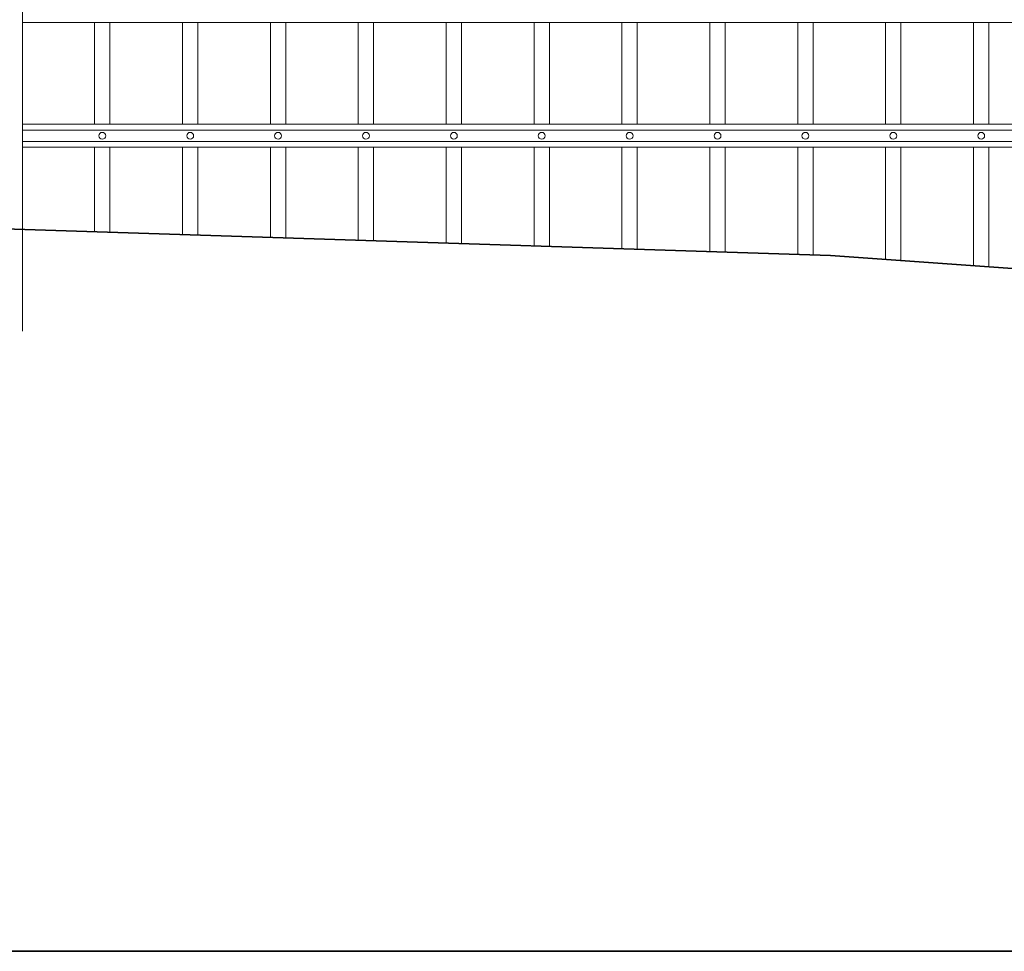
# Model space of a CAD drawing. Header units: millimetres. Extents: x 6567289036 to 6568990308, y 5976640423 to 5977332400.
# Tile 257 of 334: x 6568271879 to 6568273153, y 5976807281 to 5976808486. Entities that reach past the tile are written whole.
import ezdxf

# ---------------------------------------------------------------- set-up
doc = ezdxf.new("R2010")
doc.units = ezdxf.units.MM
doc.layers.add('01_widok', color=7, linetype='Continuous', lineweight=13)

# ---------------------------------------------------------------- blocks, each defined once
blk = doc.blocks.new('A$C6D0402AF')
at = {"layer": '01_widok'}
for p, q in [((2.57, 0.4342), (0.06, 0.4342)), ((0.155, 0.4342), (0.155, 0.301)), ((0.175, 0.4342), (0.175, 0.301)), ((0.27, 0.4342), (0.27, 0.301)), ((0.29, 0.4342), (0.29, 0.301)), ((0.385, 0.4342), (0.385, 0.301)), ((0.405, 0.4342), (0.405, 0.301)), ((0.5, 0.4342), (0.5, 0.301)), ((0.52, 0.4342), (0.52, 0.301)), ((0.615, 0.4342), (0.615, 0.301)), ((0.635, 0.4342), (0.635, 0.301)), ((0.73, 0.4342), (0.73, 0.301)), ((0.75, 0.4342), (0.75, 0.301)), ((0.845, 0.4342), (0.845, 0.301)), ((0.865, 0.4342), (0.865, 0.301)), ((0.96, 0.4342), (0.96, 0.301)), ((0.98, 0.4342), (0.98, 0.301)), ((1.075, 0.4342), (1.075, 0.301)), ((1.095, 0.4342), (1.095, 0.301)), ((1.19, 0.4342), (1.19, 0.301)), ((1.21, 0.4342), (1.21, 0.301)), ((1.305, 0.4342), (1.305, 0.301)), ((1.325, 0.4342), (1.325, 0.301)), ((0.06, 0.301), (2.57, 0.301)), ((2.57, 0.301), (0.06, 0.301)), ((2.57, 0.2935), (0.06, 0.2935)), ((2.57, 0.2785), (0.06, 0.2785)), ((2.57, 0.271), (0.06, 0.271)), ((0.06, 0.271), (2.57, 0.271))]:
    blk.add_line(p, q, dxfattribs=at)
blk.add_lwpolyline([(0.175, 0.4342), (0.175, 0.301)], dxfattribs=at)
blk.add_lwpolyline([(0.175, 0.4342), (0.175, 0.301)], dxfattribs=at)
for centre in [(0.165, 0.286), (0.28, 0.286), (0.395, 0.286), (0.51, 0.286), (0.625, 0.286), (0.74, 0.286), (0.855, 0.286), (0.97, 0.286), (1.085, 0.286), (1.2, 0.286), (1.315, 0.286)]:
    blk.add_circle(centre, 0.0045, dxfattribs=at)
blk = doc.blocks.new('A$C6613173D')
at = {"layer": '01_widok'}
for p, q in [((0.3506, 0.2704), (0.3386, 0.2704)), ((0.3506, 0.2704), (0.3626, 0.2704)), ((0.3506, 0.2624), (0.3386, 0.2624)), ((0.3506, 0.2624), (0.3626, 0.2624)), ((0.3506, 0.2444), (0.3243, 0.2444)), ((0.3244, 0.2404), (0.3243, 0.2444)), ((0.3506, 0.2444), (0.3769, 0.2444)), ((0.3769, 0.2404), (0.3769, 0.2444)), ((0.3206, 0.2384), (0.3206, 0.2334)), ((0.3506, 0.2404), (0.3226, 0.2404)), ((0.3506, 0.2314), (0.3226, 0.2314)), ((0.3506, 0.2404), (0.3786, 0.2404)), ((0.3506, 0.2314), (0.3786, 0.2314)), ((0.3806, 0.2384), (0.3806, 0.2334)), ((0.3506, 0.2164), (0.3356, 0.2164)), ((0.3356, 0.2164), (0.3386, 0.2134)), ((0.3506, 0.2134), (0.3386, 0.2134)), ((0.3386, 0.1684), (0.3386, 0.2134)), ((0.3506, 0.2164), (0.3656, 0.2164)), ((0.3506, 0.2134), (0.3626, 0.2134)), ((0.3656, 0.2164), (0.3626, 0.2134)), ((0.3626, 0.1684), (0.3626, 0.2134)), ((0.3506, 0.1684), (0.3386, 0.1684)), ((0.3506, 0.1684), (0.3626, 0.1684)), ((0.3506, 0.1434), (0.3386, 0.1434)), ((0.3386, 0.1434), (0.3386, 0.0994)), ((0.3506, 0.1434), (0.3626, 0.1434)), ((0.3626, 0.1434), (0.3626, 0.0994)), ((0.3206, 0.0994), (0.3806, 0.0994)), ((0.3206, 0.0994), (0.3206, -1.2522)), ((0.3806, 0.0994), (0.3806, -1.2522))]:
    blk.add_line(p, q, dxfattribs=at)
blk.add_lwpolyline([(0.3386, 0.0994), (0.3626, 0.0994)], dxfattribs=at)
for centre, radius, start, end in [((0.3511, 0.2938), 0.0266, 90.9691, 242.0394), ((0.3502, 0.2938), 0.0266, 297.9606, 89.0309), ((0.3398, 0.2664), 0.00417, 106.2602, 253.7398), ((0.3614, 0.2664), 0.00417, 286.2602, 73.7398), ((0.3226, 0.2384), 0.002, 90, 180), ((0.3226, 0.2334), 0.002, 180, 270), ((0.3786, 0.2384), 0.002, 0, 90), ((0.3786, 0.2334), 0.002, 270, 0), ((0.3391, 0.1559), 0.0125, 92.3383, 267.6617), ((0.3621, 0.1559), 0.0125, 272.3383, 87.6617)]:
    blk.add_arc(centre, radius, start, end, dxfattribs=at)
for points, knots in [([(0.3243, 0.2444), (0.3243, 0.2446), (0.3248, 0.2461), (0.3275, 0.2488), (0.3321, 0.2502), (0.3367, 0.2555), (0.3386, 0.2596), (0.3386, 0.2624)], [2.774362, 2.774362, 2.774362, 2.774362, 3.490427, 7.508595, 13.38101, 17.769363, 27.74801, 27.74801, 27.74801, 27.74801]), ([(0.3769, 0.2444), (0.3769, 0.2446), (0.3765, 0.2461), (0.3737, 0.2488), (0.3691, 0.2502), (0.3646, 0.2555), (0.3626, 0.2596), (0.3626, 0.2624)], [2.774362, 2.774362, 2.774362, 2.774362, 3.490427, 7.508595, 13.38101, 17.769363, 27.74801, 27.74801, 27.74801, 27.74801]), ([(0.3357, 0.2164), (0.3352, 0.2166), (0.3341, 0.2169), (0.3328, 0.2189), (0.3332, 0.223), (0.3287, 0.227), (0.3257, 0.2299), (0.3242, 0.2314)], [0, 0, 0, 0, 1.627023, 3.22043, 6.907446, 13.144432, 19.532717, 19.532717, 19.532717, 19.532717]), ([(0.3655, 0.2164), (0.366, 0.2166), (0.3671, 0.2169), (0.3684, 0.2189), (0.3681, 0.223), (0.3725, 0.227), (0.3755, 0.2299), (0.377, 0.2314)], [0, 0, 0, 0, 1.627023, 3.22043, 6.907446, 13.144432, 19.532717, 19.532717, 19.532717, 19.532717])]:
    blk.add_open_spline(points, degree=3, knots=knots, dxfattribs=at)

msp = doc.modelspace()

# ---------------------------------------------------------------- linework, layer by layer
at = {"lineweight": 35}
for points in [[(6568269828.25329, 5976808280.674253), (6568272928.25329, 5976808180.674253)], [(6568272928.25329, 5976808180.674253), (6568275728.25329, 5976807980.674253)], [(6568278208.25329, 5976807280.674253), (6568251528.25329, 5976807280.674253)]]:
    msp.add_lwpolyline(points, dxfattribs=at)
at = {"layer": '01_widok'}
for p, q in [((6568271976.320281, 5976808320.709647), (6568271976.320281, 5976808211.381769)), ((6568271996.092145, 5976808320.709647), (6568271996.092145, 5976808210.743967)), ((6568272090.008494, 5976808320.709647), (6568272090.008494, 5976808207.714407)), ((6568272109.780358, 5976808320.709647), (6568272109.780358, 5976808207.076605)), ((6568272203.696708, 5976808320.709647), (6568272203.696708, 5976808204.047046)), ((6568272223.468572, 5976808320.709647), (6568272223.468572, 5976808203.409244)), ((6568272317.384921, 5976808320.709647), (6568272317.384921, 5976808200.379683)), ((6568272337.156785, 5976808320.709647), (6568272337.156785, 5976808199.741881)), ((6568272431.073134, 5976808320.709647), (6568272431.073134, 5976808196.712322)), ((6568272450.844998, 5976808320.709647), (6568272450.844998, 5976808196.07452)), ((6568272544.761348, 5976808320.709647), (6568272544.761348, 5976808193.04496)), ((6568272564.533212, 5976808320.709647), (6568272564.533212, 5976808192.407158)), ((6568272658.449561, 5976808320.709647), (6568272658.449561, 5976808189.377599)), ((6568272678.221425, 5976808320.709647), (6568272678.221425, 5976808188.739797)), ((6568272772.137774, 5976808320.709647), (6568272772.137774, 5976808185.710237)), ((6568272791.909638, 5976808320.709647), (6568272791.909638, 5976808185.072434)), ((6568272885.825988, 5976808320.709647), (6568272885.825988, 5976808182.042875)), ((6568272905.597852, 5976808320.709647), (6568272905.597852, 5976808181.405073)), ((6568272999.5142, 5976808320.709647), (6568272999.5142, 5976808175.584188)), ((6568273019.286064, 5976808320.709647), (6568273019.286064, 5976808174.171911)), ((6568273113.202414, 5976808320.709647), (6568273113.202414, 5976808167.463601)), ((6568273132.974277, 5976808320.709647), (6568273132.974277, 5976808166.051325))]:
    msp.add_line(p, q, dxfattribs=at)

# ---------------------------------------------------------------- block references
at = {"xscale": 1000, "yscale": 1000, "zscale": 1000}
msp.add_blockref('A$C6613173D', (6568271502.482759, 5976809335.207185), dxfattribs=at)
at = {"xscale": 988.5931585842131, "yscale": 988.5931585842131, "zscale": 988.5931585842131, "rotation": 3.128671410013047e-08}
msp.add_blockref('A$C6D0402AF', (6568271823.088343, 5976808052.841848), dxfattribs=at)

doc.saveas('drawing.dxf')
